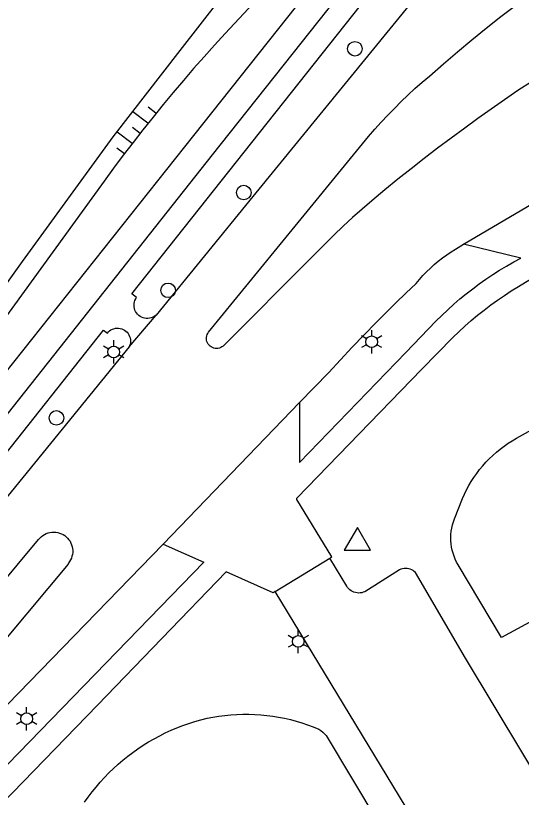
# Model space of a CAD drawing. Extents: x 122462 to 123306, y 485548 to 486417.
# Drawn here: x 123146.1 to 123184.9, y 486161 to 486221.1 of the extents above; entities that cross this region are included whole.
import ezdxf

# ---------------------------------------------------------------- set-up
doc = ezdxf.new("R2010")
doc.units = 0
for name, color, linetype in [('Level 15', 7, 'Continuous'), ('Level 17', 7, 'Continuous'), ('Level 50', 7, 'Continuous'), ('Level 51', 7, 'Continuous'), ('Level 53', 7, 'Continuous'), ('Level 57', 7, 'Continuous')]:
    doc.layers.add(name, color=color, linetype=linetype)

msp = doc.modelspace()

# ---------------------------------------------------------------- linework, layer by layer
at = {"layer": 'Level 15'}
for points in [[(123126.692, 486174.251), (123126.657, 486174.276), (123146.58, 486202.159), (123153.54, 486211.739), (123158.69, 486218.379), (123163.32, 486224.309), (123168.21, 486229.899), (123170.58, 486232.419), (123170.788, 486232.592), (123171.049, 486232.346)], [(123165.385, 486223.164), (123162.157, 486219.678), (123161.342, 486218.789), (123160.535, 486217.891), (123159.738, 486216.986), (123158.949, 486216.073), (123158.169, 486215.153), (123157.398, 486214.225), (123156.616, 486213.263), (123155.843, 486212.293), (123155.08, 486211.316), (123154.326, 486210.331), (123153.583, 486209.338), (123152.85, 486208.338), (123127.629, 486173.57)]]:
    msp.add_lwpolyline(points, dxfattribs=at)
at = {"layer": 'Level 17'}
for p, q in [((123154.786, 486195.596), (123156.855, 486198.039)), ((123157.401, 486180.448), (123167.879, 486191.326)), ((123165.999, 486176.807), (123170.216, 486179.376))]:
    msp.add_line(p, q, dxfattribs=at)
for points in [[(123174.776, 486230.813), (123159.718, 486211.852), (123134.119, 486179.619)], [(123174.78, 486227.546), (123161.172, 486210.365), (123134.514, 486176.709)], [(123180.062, 486227.294), (123180.044, 486227.246), (123180.024, 486227.141), (123179.992, 486227.04), (123179.949, 486226.942), (123179.598, 486226.333), (123179.235, 486225.732), (123178.858, 486225.139), (123178.47, 486224.554), (123164.297, 486207.168), (123156.855, 486198.039)], [(123156.855, 486198.039), (123156.704, 486197.936), (123156.592, 486197.876), (123156.474, 486197.831), (123156.35, 486197.8), (123156.224, 486197.786), (123156.098, 486197.787), (123155.972, 486197.804), (123155.849, 486197.836), (123155.732, 486197.884), (123155.621, 486197.946), (123155.519, 486198.021), (123155.427, 486198.108), (123155.346, 486198.207), (123155.279, 486198.314), (123155.226, 486198.429), (123155.187, 486198.55), (123155.164, 486198.675), (123155.156, 486198.801), (123155.164, 486198.928), (123155.188, 486199.053), (123155.228, 486199.173), (123155.282, 486199.288), (123155.35, 486199.395), (123154.999, 486199.673), (123162.44, 486209.068), (123176.206, 486226.446)], [(123185.701, 486215.981), (123184.656, 486215.292), (123183.621, 486214.589), (123182.594, 486213.873), (123181.576, 486213.144), (123180.568, 486212.403), (123179.524, 486211.641), (123178.489, 486210.867), (123177.462, 486210.082), (123176.443, 486209.286), (123175.433, 486208.48), (123174.432, 486207.662), (123173.44, 486206.834), (123172.69, 486206.192), (123171.95, 486205.538), (123171.22, 486204.873), (123170.5, 486204.197), (123168.836, 486202.526), (123161.997, 486195.659), (123161.909, 486195.595), (123161.814, 486195.545), (123161.712, 486195.508), (123161.606, 486195.485), (123161.498, 486195.478), (123161.39, 486195.485), (123161.284, 486195.508), (123161.182, 486195.545), (123161.086, 486195.595), (123160.998, 486195.659), (123160.92, 486195.734), (123160.854, 486195.819), (123160.799, 486195.913), (123160.759, 486196.014), (123160.732, 486196.119), (123160.72, 486196.226), (123160.724, 486196.335), (123160.742, 486196.441), (123160.776, 486196.544), (123160.823, 486196.642), (123160.883, 486196.732), (123167.085, 486204.317), (123172.253, 486210.636), (123172.713, 486211.207), (123173.182, 486211.769), (123173.662, 486212.322), (123174.153, 486212.867), (123174.653, 486213.403), (123175.162, 486213.929), (123175.682, 486214.446), (123176.21, 486214.953), (123176.748, 486215.451), (123177.295, 486215.938), (123177.851, 486216.416), (123178.931, 486217.35), (123180.02, 486218.274), (123181.118, 486219.188), (123182.224, 486220.091), (123183.339, 486220.983), (123185.738, 486222.818)], [(123180.486, 486203.504), (123180.604, 486203.578), (123186.568, 486207.071)], [(123167.879, 486191.326), (123167.875, 486186.709), (123176.035, 486195.163), (123178.361, 486197.572), (123178.805, 486198.016), (123179.26, 486198.45), (123179.726, 486198.872), (123180.201, 486199.283), (123180.687, 486199.682), (123181.182, 486200.069), (123181.686, 486200.443), (123182.2, 486200.805), (123182.722, 486201.155), (123183.253, 486201.492), (123183.792, 486201.815), (123184.338, 486202.125), (123184.892, 486202.422), (123180.486, 486203.504)], [(123167.879, 486191.326), (123170.125, 486193.632), (123171.018, 486194.611), (123171.923, 486195.579), (123172.839, 486196.537), (123173.766, 486197.484), (123174.522, 486198.24), (123175.285, 486198.989), (123176.055, 486199.731), (123176.832, 486200.466), (123177.09, 486200.778), (123177.359, 486201.081), (123177.638, 486201.373), (123177.929, 486201.656), (123178.229, 486201.927), (123178.539, 486202.188), (123178.858, 486202.437), (123179.185, 486202.675), (123179.522, 486202.9), (123179.866, 486203.113), (123180.486, 486203.504)], [(123170.216, 486179.376), (123170.369, 486179.469), (123167.662, 486183.866), (123167.67, 486183.977), (123177.287, 486193.883), (123179.648, 486196.315), (123180.109, 486196.761), (123180.581, 486197.196), (123181.062, 486197.62), (123181.554, 486198.032), (123182.055, 486198.432), (123182.566, 486198.821), (123183.086, 486199.197), (123183.615, 486199.561), (123184.152, 486199.912), (123184.697, 486200.25), (123185.25, 486200.575), (123187.328, 486201.824), (123198.622, 486199.052), (123198.664, 486199.219)], [(123135.917, 486175.581), (123152.8, 486196.897), (123153.105, 486196.655), (123153.186, 486196.748), (123153.278, 486196.831), (123153.379, 486196.901), (123153.488, 486196.958), (123153.604, 486197.001), (123153.724, 486197.03), (123153.847, 486197.043), (123153.97, 486197.041), (123154.092, 486197.024), (123154.212, 486196.991), (123154.326, 486196.944), (123154.433, 486196.883), (123154.532, 486196.809), (123154.621, 486196.724), (123154.699, 486196.628), (123154.764, 486196.523), (123154.815, 486196.411), (123154.852, 486196.293), (123154.875, 486196.172), (123154.882, 486196.049), (123154.873, 486195.925), (123154.85, 486195.804), (123154.811, 486195.687), (123154.786, 486195.596)], [(123154.786, 486195.596), (123119.036, 486151.737), (123118.447, 486151.035), (123117.847, 486150.343), (123117.236, 486149.661), (123116.613, 486148.989), (123115.979, 486148.327), (123115.335, 486147.677), (123114.679, 486147.037), (123113.921, 486146.29), (123113.154, 486145.551), (123112.379, 486144.821), (123111.596, 486144.1), (123110.805, 486143.388)], [(123183.409, 486173.279), (123180.068, 486178.856), (123179.949, 486179.069), (123179.843, 486179.289), (123179.751, 486179.515), (123179.673, 486179.747), (123179.609, 486179.982), (123179.56, 486180.221), (123179.525, 486180.463), (123179.505, 486180.706), (123179.5, 486180.95), (123179.51, 486181.194), (123179.535, 486181.437), (123179.574, 486181.678), (123179.628, 486181.916), (123179.696, 486182.15), (123179.779, 486182.38), (123180.399, 486183.945), (123180.549, 486184.284), (123180.712, 486184.618), (123180.888, 486184.945), (123181.076, 486185.264), (123181.277, 486185.576), (123181.49, 486185.88), (123181.715, 486186.176), (123181.951, 486186.462), (123182.198, 486186.739), (123182.455, 486187.006), (123182.723, 486187.263), (123183.001, 486187.509), (123183.288, 486187.745), (123183.59, 486187.973), (123183.902, 486188.19), (123184.221, 486188.393), (123184.549, 486188.584), (123187.819, 486190.401)], [(123141.362, 486173.051), (123147.824, 486180.793), (123147.921, 486180.907), (123148.028, 486181.011), (123148.146, 486181.103), (123148.273, 486181.183), (123148.407, 486181.249), (123148.547, 486181.301), (123148.692, 486181.339), (123148.84, 486181.361), (123148.989, 486181.368), (123149.139, 486181.36), (123149.287, 486181.337), (123149.431, 486181.299), (123149.571, 486181.246), (123149.705, 486181.179), (123149.831, 486181.098), (123149.948, 486181.005), (123150.055, 486180.901), (123150.151, 486180.786), (123150.235, 486180.662), (123150.306, 486180.53), (123150.362, 486180.392), (123150.404, 486180.248), (123150.432, 486180.101), (123150.444, 486179.952), (123150.441, 486179.803), (123150.422, 486179.654), (123150.388, 486179.508), (123150.34, 486179.367), (123150.277, 486179.231), (123150.201, 486179.102), (123150.112, 486178.982), (123150.104, 486178.916), (123143.701, 486171.262)], [(123157.401, 486180.448), (123160.529, 486179.058), (123124.503, 486141.973), (123120.024, 486137.362), (123119.426, 486136.799), (123118.819, 486136.247), (123118.203, 486135.704), (123117.578, 486135.172), (123116.944, 486134.651), (123116.301, 486134.14), (123115.65, 486133.64), (123114.99, 486133.151), (123114.323, 486132.673), (123112.949, 486131.736)], [(123157.401, 486180.448), (123145.436, 486168.129)], [(123195.979, 486146.16), (123180.621, 486171.692), (123176.781, 486178.252), (123176.695, 486178.337), (123176.599, 486178.412), (123176.494, 486178.473), (123176.383, 486178.522), (123176.266, 486178.557), (123176.147, 486178.577), (123176.026, 486178.582), (123175.904, 486178.572), (123175.786, 486178.548), (123175.67, 486178.509), (123175.561, 486178.457), (123172.884, 486176.788), (123172.771, 486176.743), (123172.654, 486176.71), (123172.535, 486176.691), (123172.413, 486176.686), (123172.292, 486176.694), (123172.173, 486176.716), (123172.057, 486176.751), (123171.945, 486176.798), (123171.84, 486176.859), (123171.742, 486176.93), (123171.652, 486177.012), (123171.573, 486177.104), (123171.504, 486177.204), (123170.216, 486179.376)], [(123165.999, 486176.807), (123165.841, 486176.711), (123162.229, 486178.307), (123152.359, 486168.065), (123125.421, 486140.334), (123121.292, 486136.084), (123120.669, 486135.497), (123120.036, 486134.921), (123119.393, 486134.355), (123118.741, 486133.8), (123118.08, 486133.256), (123117.41, 486132.723), (123116.731, 486132.202), (123116.044, 486131.692), (123115.348, 486131.193), (123112.606, 486129.324)], [(123191.448, 486177.622), (123183.409, 486173.279)], [(123196.598, 486121.426), (123196.705, 486121.49), (123197.491, 486121.801), (123197.612, 486121.883), (123197.725, 486121.977), (123197.828, 486122.082), (123197.92, 486122.196), (123198.001, 486122.318), (123198.069, 486122.448), (123198.124, 486122.584), (123198.166, 486122.724), (123198.194, 486122.868), (123198.207, 486123.014), (123198.207, 486123.161), (123198.192, 486123.307), (123198.162, 486123.451), (123198.119, 486123.591), (123198.063, 486123.726), (123197.993, 486123.855), (123191.547, 486134.556), (123178.917, 486155.522), (123165.999, 486176.807)], [(123151.36, 486160.614), (123151.64, 486161.011), (123151.933, 486161.4), (123152.237, 486161.779), (123152.553, 486162.148), (123152.88, 486162.508), (123153.218, 486162.857), (123153.567, 486163.196), (123153.926, 486163.524), (123154.295, 486163.84), (123154.673, 486164.145), (123155.061, 486164.438), (123155.458, 486164.719), (123155.863, 486164.987), (123156.277, 486165.243), (123156.698, 486165.486), (123157.126, 486165.716), (123157.561, 486165.932), (123158.003, 486166.135), (123158.451, 486166.324), (123158.905, 486166.499), (123159.363, 486166.66), (123159.827, 486166.807), (123160.294, 486166.939), (123160.766, 486167.057), (123161.219, 486167.147), (123161.674, 486167.222), (123162.132, 486167.282), (123162.591, 486167.327), (123163.052, 486167.357), (123163.513, 486167.372), (123163.974, 486167.373), (123164.436, 486167.358), (123164.896, 486167.329), (123165.356, 486167.284), (123165.813, 486167.225), (123166.269, 486167.151), (123166.722, 486167.062), (123167.171, 486166.958), (123167.618, 486166.84), (123168.06, 486166.707), (123168.497, 486166.561), (123168.93, 486166.4), (123169.357, 486166.225), (123169.513, 486166.12), (123169.661, 486166.003), (123169.8, 486165.877), (123169.93, 486165.74), (123173.881, 486159.112)]]:
    msp.add_lwpolyline(points, dxfattribs=at)
at = {"layer": 'Level 50'}
for p, q in [((123173.423, 486196.445), (123173.423, 486196.895)), ((123153.594, 486195.662), (123153.594, 486196.112)), ((123173.033, 486196.22), (123172.643, 486196.445)), ((123174.202, 486196.445), (123173.812, 486196.22)), ((123153.204, 486195.437), (123152.814, 486195.662)), ((123154.373, 486195.662), (123153.983, 486195.437)), ((123173.033, 486195.77), (123172.643, 486195.545)), ((123173.423, 486195.095), (123173.423, 486195.545)), ((123174.202, 486195.545), (123173.812, 486195.77)), ((123153.204, 486194.987), (123152.814, 486194.762)), ((123153.594, 486194.312), (123153.594, 486194.762)), ((123154.373, 486194.762), (123153.983, 486194.987)), ((123167.773, 486173.415), (123167.773, 486173.865)), ((123167.383, 486173.19), (123166.993, 486173.415)), ((123168.552, 486173.415), (123168.162, 486173.19)), ((123167.383, 486172.74), (123166.993, 486172.515)), ((123167.773, 486172.065), (123167.773, 486172.515)), ((123168.552, 486172.515), (123168.162, 486172.74)), ((123146.9, 486167.477), (123146.9, 486167.927)), ((123146.51, 486167.252), (123146.12, 486167.477)), ((123147.679, 486167.477), (123147.289, 486167.252)), ((123146.51, 486166.802), (123146.12, 486166.577)), ((123146.9, 486166.127), (123146.9, 486166.577)), ((123147.679, 486166.577), (123147.289, 486166.802))]:
    msp.add_line(p, q, dxfattribs=at)
for centre in [(123173.423, 486195.995), (123153.594, 486195.212), (123167.773, 486172.965), (123146.9, 486167.027)]:
    msp.add_circle(centre, 0.45, dxfattribs=at)
at = {"layer": 'Level 51'}
for p, q in [((123172.327, 486181.727), (123171.317, 486179.977)), ((123173.337, 486179.977), (123172.327, 486181.727)), ((123171.317, 486179.977), (123173.337, 486179.977))]:
    msp.add_line(p, q, dxfattribs=at)
at = {"layer": 'Level 53'}
for centre in [(123172.128, 486218.511), (123163.593, 486207.458), (123157.774, 486199.947), (123149.19, 486190.142)]:
    msp.add_circle(centre, 0.56, dxfattribs=at)
at = {"layer": 'Level 57'}
for p, q in [((123156.82, 486213.567), (123156.24, 486214.013)), ((123156.219, 486212.785), (123155.058, 486213.677)), ((123155.017, 486211.221), (123153.856, 486212.114)), ((123155.618, 486212.003), (123155.038, 486212.449)), ((123154.416, 486210.439), (123153.836, 486210.885))]:
    msp.add_line(p, q, dxfattribs=at)

doc.saveas('drawing.dxf')
